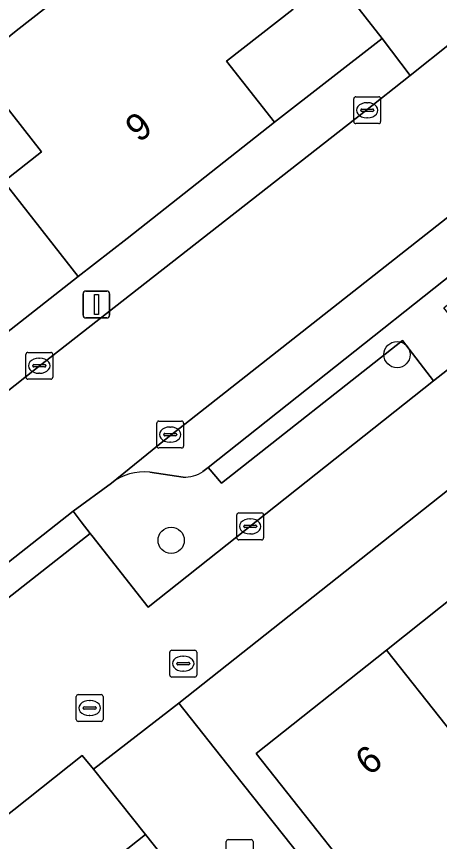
# Model space of a CAD drawing. Extents: x 157320 to 158835, y 386650 to 388491.
# Drawn here: x 157736 to 157751.75, y 387523.42 to 387554.12 of the extents above; entities that cross this region are included whole.
import ezdxf

# ---------------------------------------------------------------- set-up
doc = ezdxf.new("R2010")
doc.units = 0
for name, color, linetype in [('IMGEO_Boom', 7, 'Continuous'), ('IMGEO_Brandkraan', 7, 'Continuous'), ('IMGEO_Erf', 7, 'Continuous'), ('IMGEO_Groenvoorziening', 7, 'Continuous'), ('IMGEO_Hek', 7, 'Continuous'), ('IMGEO_Kolk', 7, 'Continuous'), ('IMGEO_Lichtmast', 7, 'Continuous'), ('IMGEO_Muur', 7, 'Continuous'), ('IMGEO_Pand', 7, 'Continuous'), ('IMGEO_Pand_nummerreeks', 7, 'Continuous'), ('IMGEO_Parkeervlak_open', 7, 'Continuous'), ('IMGEO_Rijbaan_lokaal_open', 7, 'Continuous'), ('IMGEO_Rioolput', 7, 'Continuous'), ('IMGEO_Voetpad_open', 7, 'Continuous')]:
    doc.layers.add(name, color=color, linetype=linetype)

msp = doc.modelspace()

# ---------------------------------------------------------------- linework, layer by layer
at = {"layer": 'IMGEO_Boom'}
for centre in [(157750.167, 387541.538), (157741.757, 387534.624)]:
    msp.add_circle(centre, 0.489, dxfattribs=at)
at = {"layer": 'IMGEO_Brandkraan'}
for p, q in [((157741.707, 387529.61), (157741.707, 387530.462)), ((157741.782, 387530.536), (157742.634, 387530.536)), ((157742.708, 387530.462), (157742.708, 387529.61)), ((157742.195, 387530.316), (157742.22, 387530.316)), ((157741.966, 387530.03), (157741.966, 387530.042)), ((157742.404, 387529.993), (157742.006, 387529.993)), ((157742.009, 387530.079), (157742.407, 387530.079)), ((157742.45, 387530.042), (157742.45, 387530.03)), ((157742.634, 387529.536), (157741.782, 387529.536)), ((157742.218, 387529.756), (157742.193, 387529.756))]:
    msp.add_line(p, q, dxfattribs=at)
for points in [[(157741.707, 387529.61), (157741.707, 387530.462)], [(157741.782, 387530.536), (157742.634, 387530.536)], [(157742.708, 387530.462), (157742.708, 387529.61)], [(157742.634, 387529.536), (157741.782, 387529.536)]]:
    msp.add_lwpolyline(points, dxfattribs=at)
for centre, radius, start, end in [((157741.784, 387530.46), 0.0765, 91.552, 178.448), ((157741.784, 387530.46), 0.0765, 91.552, 178.448), ((157742.632, 387530.46), 0.0765, 1.552, 88.448), ((157742.632, 387530.46), 0.0765, 1.552, 88.448), ((157742.006, 387530.039), 0.0403, 85.8775, 175.7526), ((157742.003, 387530.029), 0.0366, 178.938, 274.7102), ((157742.407, 387530.036), 0.043, 264.8664, 352.4533), ((157742.411, 387530.041), 0.0386, 1.7309, 96.639), ((157741.784, 387529.612), 0.0765, 181.552, 268.448), ((157741.784, 387529.612), 0.0765, 181.552, 268.448), ((157742.632, 387529.612), 0.0765, 271.552, 358.448), ((157742.632, 387529.612), 0.0765, 271.552, 358.448)]:
    msp.add_arc(centre, radius, start, end, dxfattribs=at)
for centre, major_axis, ratio, start_param, end_param in [((157742.194, 387530.036), (-0.387, 0.002), 0.722429, 4.712389, 7.853982), ((157742.219, 387530.036), (-0.39, 0.002), 0.717154, 1.570796, 4.712389)]:
    msp.add_ellipse(centre, major_axis=major_axis, ratio=ratio, start_param=start_param, end_param=end_param, dxfattribs=at)
at = {"layer": 'IMGEO_Erf'}
for points in [[(157728.437, 387585.765), (157721.779, 387580.526), (157723.598, 387578.214), (157725.367, 387579.606), (157726.042, 387580.137), (157729.403, 387575.865), (157732.748, 387571.614), (157736.08, 387567.379), (157739.424, 387563.129), (157742.762, 387558.887), (157746.294, 387554.397), (157743.821, 387552.451), (157745.607, 387550.181), (157749.611, 387553.306), (157746.726, 387556.998), (157730.809, 387577.363), (157731.431, 387580.114)], [(157819.244, 387513.872), (157824.278, 387517.873), (157829.287, 387521.854), (157827.412, 387524.212), (157792.348, 387568.39), (157742.039, 387528.565), (157744.071, 387526.007), (157755.546, 387511.564), (157757.331, 387512.983), (157759.693, 387514.861), (157761.245, 387516.095), (157763.827, 387518.148), (157766.927, 387514.234), (157764.333, 387512.18), (157762.786, 387510.955), (157760.42, 387509.082), (157758.638, 387507.671), (157762.365, 387502.98), (157760.625, 387501.492), (157769.911, 387489.771), (157777.254, 387480.504), (157788.46, 387489.409), (157801.788, 387500), (157809.599, 387506.206)], [(157754.969, 387519.263), (157752.733, 387522.137), (157750.15, 387520.087), (157744.928, 387526.688), (157749.769, 387530.534), (157754.47, 387534.268), (157759.163, 387537.996), (157763.855, 387541.724), (157768.549, 387545.452), (157773.398, 387549.304), (157776.507, 387545.389), (157778.656, 387542.68), (157781.084, 387539.619), (157776.243, 387535.777), (157776.104, 387535.667), (157771.603, 387531.978), (157769.114, 387535.108), (157764.419, 387531.383), (157765.844, 387529.59), (157761.145, 387525.864), (157756.438, 387522.13), (157757.263, 387521.1)]]:
    msp.add_lwpolyline(points, close=True, dxfattribs=at)
msp.add_lwpolyline([(157690.881, 387507.425), (157732.95, 387540.251), (157738.302, 387544.44), (157735.524, 387547.98), (157736.932, 387549.084), (157734.401, 387552.311), (157732.211, 387555.104)], dxfattribs=at)
at = {"layer": 'IMGEO_Groenvoorziening'}
for points in [[(157739.533, 387536.755), (157738.106, 387535.707), (157738.411, 387535.311), (157738.741, 387534.883), (157738.803, 387534.802), (157740.906, 387532.135), (157751.53, 387540.559), (157750.365, 387542.06), (157743.631, 387536.751), (157743.132, 387537.339), (157742.943, 387537.189)], [(157742.2, 387536.981), (157740.961, 387537.156)]]:
    msp.add_lwpolyline(points, dxfattribs=at)
for points in [[(157703.815, 387499.11), (157705.942, 387496.116), (157710.855, 387500), (157728.932, 387514.29), (157729.559, 387514.786), (157740.803, 387523.675), (157738.866, 387526.111), (157738.441, 387526.62), (157704.936, 387500)], [(157747.526, 387509.303), (157740.098, 387518.647), (157742.949, 387520.974), (157740.803, 387523.675), (157729.559, 387514.786), (157739.152, 387503.254)]]:
    msp.add_lwpolyline(points, close=True, dxfattribs=at)
for centre, radius, start, end in [((157742.258, 387538.207), 1.227, 267.3136, 303.9652), ((157740.737, 387535.21), 1.959, 83.4389, 127.9319)]:
    msp.add_arc(centre, radius, start, end, dxfattribs=at)
at = {"layer": 'IMGEO_Hek'}
msp.add_lwpolyline([(157740.803, 387523.675), (157729.559, 387514.786)], dxfattribs=at)
at = {"layer": 'IMGEO_Kolk'}
for p, q in [((157748.556, 387550.206), (157748.556, 387551.058)), ((157748.631, 387551.132), (157749.483, 387551.132)), ((157749.557, 387551.058), (157749.557, 387550.206)), ((157749.044, 387550.912), (157749.069, 387550.912)), ((157748.815, 387550.626), (157748.815, 387550.638)), ((157749.253, 387550.589), (157748.855, 387550.589)), ((157748.858, 387550.675), (157749.256, 387550.675)), ((157749.299, 387550.638), (157749.299, 387550.626)), ((157749.483, 387550.132), (157748.631, 387550.132)), ((157749.067, 387550.352), (157749.042, 387550.352)), ((157736.348, 387540.694), (157736.348, 387541.546)), ((157736.423, 387541.62), (157737.275, 387541.62)), ((157737.349, 387541.546), (157737.349, 387540.694)), ((157736.836, 387541.4), (157736.861, 387541.4)), ((157736.607, 387541.114), (157736.607, 387541.126)), ((157737.045, 387541.077), (157736.647, 387541.077)), ((157736.65, 387541.163), (157737.048, 387541.163)), ((157737.091, 387541.126), (157737.091, 387541.114)), ((157737.275, 387540.62), (157736.423, 387540.62)), ((157736.859, 387540.84), (157736.834, 387540.84)), ((157741.296, 387539.061), (157742.148, 387539.061)), ((157741.221, 387538.135), (157741.221, 387538.987)), ((157741.709, 387538.841), (157741.734, 387538.841)), ((157742.222, 387538.987), (157742.222, 387538.135)), ((157741.48, 387538.555), (157741.48, 387538.567)), ((157741.918, 387538.518), (157741.52, 387538.518)), ((157741.523, 387538.604), (157741.921, 387538.604)), ((157741.964, 387538.567), (157741.964, 387538.555)), ((157741.732, 387538.281), (157741.707, 387538.281)), ((157742.148, 387538.061), (157741.296, 387538.061)), ((157744.2, 387534.717), (157744.2, 387535.569)), ((157744.275, 387535.643), (157745.127, 387535.643)), ((157744.688, 387535.423), (157744.713, 387535.423)), ((157745.201, 387535.569), (157745.201, 387534.717)), ((157744.459, 387535.137), (157744.459, 387535.149)), ((157744.897, 387535.1), (157744.499, 387535.1)), ((157744.502, 387535.186), (157744.9, 387535.186)), ((157744.943, 387535.149), (157744.943, 387535.137)), ((157744.711, 387534.863), (157744.686, 387534.863)), ((157745.127, 387534.643), (157744.275, 387534.643)), ((157743.809, 387522.564), (157743.809, 387523.416)), ((157743.884, 387523.49), (157744.736, 387523.49)), ((157744.81, 387523.416), (157744.81, 387522.564))]:
    msp.add_line(p, q, dxfattribs=at)
for points in [[(157748.556, 387550.206), (157748.556, 387551.058)], [(157748.631, 387551.132), (157749.483, 387551.132)], [(157749.557, 387551.058), (157749.557, 387550.206)], [(157749.483, 387550.132), (157748.631, 387550.132)], [(157736.348, 387540.694), (157736.348, 387541.546)], [(157736.423, 387541.62), (157737.275, 387541.62)], [(157737.349, 387541.546), (157737.349, 387540.694)], [(157737.275, 387540.62), (157736.423, 387540.62)], [(157741.296, 387539.061), (157742.148, 387539.061)], [(157741.221, 387538.135), (157741.221, 387538.987)], [(157742.222, 387538.987), (157742.222, 387538.135)], [(157742.148, 387538.061), (157741.296, 387538.061)], [(157744.2, 387534.717), (157744.2, 387535.569)], [(157744.275, 387535.643), (157745.127, 387535.643)], [(157745.201, 387535.569), (157745.201, 387534.717)], [(157745.127, 387534.643), (157744.275, 387534.643)], [(157743.809, 387522.564), (157743.809, 387523.416)], [(157743.884, 387523.49), (157744.736, 387523.49)], [(157744.81, 387523.416), (157744.81, 387522.564)]]:
    msp.add_lwpolyline(points, dxfattribs=at)
for centre, radius, start, end in [((157748.633, 387551.056), 0.0765, 91.552, 178.448), ((157748.633, 387551.056), 0.0765, 91.552, 178.448), ((157749.481, 387551.056), 0.0765, 1.552, 88.448), ((157749.481, 387551.056), 0.0765, 1.552, 88.448), ((157748.855, 387550.635), 0.0403, 85.8775, 175.7526), ((157748.852, 387550.625), 0.0366, 178.938, 274.7102), ((157749.256, 387550.632), 0.043, 264.8664, 352.4533), ((157749.26, 387550.637), 0.0386, 1.7309, 96.639), ((157748.633, 387550.208), 0.0765, 181.552, 268.448), ((157748.633, 387550.208), 0.0765, 181.552, 268.448), ((157749.481, 387550.208), 0.0765, 271.552, 358.448), ((157749.481, 387550.208), 0.0765, 271.552, 358.448), ((157736.425, 387541.544), 0.0765, 91.552, 178.448), ((157736.425, 387541.544), 0.0765, 91.552, 178.448), ((157737.273, 387541.544), 0.0765, 1.552, 88.448), ((157737.273, 387541.544), 0.0765, 1.552, 88.448), ((157736.647, 387541.123), 0.0403, 85.8775, 175.7526), ((157736.644, 387541.113), 0.0366, 178.938, 274.7102), ((157737.048, 387541.12), 0.043, 264.8664, 352.4533), ((157737.052, 387541.125), 0.0386, 1.7309, 96.639), ((157736.425, 387540.696), 0.0765, 181.552, 268.448), ((157736.425, 387540.696), 0.0765, 181.552, 268.448), ((157737.273, 387540.696), 0.0765, 271.552, 358.448), ((157737.273, 387540.696), 0.0765, 271.552, 358.448), ((157741.298, 387538.985), 0.0765, 91.552, 178.448), ((157741.298, 387538.985), 0.0765, 91.552, 178.448), ((157742.146, 387538.985), 0.0765, 1.552, 88.448), ((157742.146, 387538.985), 0.0765, 1.552, 88.448), ((157741.52, 387538.564), 0.0403, 85.8775, 175.7526), ((157741.517, 387538.554), 0.0366, 178.938, 274.7102), ((157741.921, 387538.561), 0.043, 264.8664, 352.4533), ((157741.925, 387538.566), 0.0386, 1.7309, 96.639), ((157741.298, 387538.137), 0.0765, 181.552, 268.448), ((157741.298, 387538.137), 0.0765, 181.552, 268.448), ((157742.146, 387538.137), 0.0765, 271.552, 358.448), ((157742.146, 387538.137), 0.0765, 271.552, 358.448), ((157744.277, 387535.567), 0.0765, 91.552, 178.448), ((157744.277, 387535.567), 0.0765, 91.552, 178.448), ((157745.125, 387535.567), 0.0765, 1.552, 88.448), ((157745.125, 387535.567), 0.0765, 1.552, 88.448), ((157744.499, 387535.146), 0.0403, 85.8775, 175.7526), ((157744.496, 387535.136), 0.0366, 178.938, 274.7102), ((157744.9, 387535.143), 0.043, 264.8664, 352.4533), ((157744.904, 387535.148), 0.0386, 1.7309, 96.639), ((157744.277, 387534.719), 0.0765, 181.552, 268.448), ((157744.277, 387534.719), 0.0765, 181.552, 268.448), ((157745.125, 387534.719), 0.0765, 271.552, 358.448), ((157745.125, 387534.719), 0.0765, 271.552, 358.448), ((157743.886, 387523.414), 0.0765, 91.552, 178.448), ((157743.886, 387523.414), 0.0765, 91.552, 178.448), ((157744.734, 387523.414), 0.0765, 1.552, 88.448), ((157744.734, 387523.414), 0.0765, 1.552, 88.448)]:
    msp.add_arc(centre, radius, start, end, dxfattribs=at)
for centre, major_axis, ratio, start_param, end_param in [((157749.043, 387550.632), (-0.387, 0.002), 0.722429, 4.712389, 7.853982), ((157749.068, 387550.632), (-0.39, 0.002), 0.717154, 1.570796, 4.712389), ((157736.835, 387541.12), (-0.387, 0.002), 0.722429, 4.712389, 7.853982), ((157736.86, 387541.12), (-0.39, 0.002), 0.717154, 1.570796, 4.712389), ((157741.708, 387538.561), (-0.387, 0.002), 0.722429, 4.712389, 7.853982), ((157741.733, 387538.561), (-0.39, 0.002), 0.717154, 1.570796, 4.712389), ((157744.687, 387535.143), (-0.387, 0.002), 0.722429, 4.712389, 7.853982), ((157744.712, 387535.143), (-0.39, 0.002), 0.717154, 1.570796, 4.712389)]:
    msp.add_ellipse(centre, major_axis=major_axis, ratio=ratio, start_param=start_param, end_param=end_param, dxfattribs=at)
at = {"layer": 'IMGEO_Lichtmast'}
for p, q in [((157738.478, 387543.001), (157738.478, 387543.801)), ((157738.478, 387543.801), (157738.478, 387543.001)), ((157738.578, 387543.901), (157739.368, 387543.901)), ((157739.368, 387543.901), (157738.578, 387543.901)), ((157739.468, 387543.801), (157739.468, 387543.001)), ((157739.468, 387543.001), (157739.468, 387543.801)), ((157739.368, 387542.901), (157738.578, 387542.901)), ((157738.578, 387542.901), (157739.368, 387542.901))]:
    msp.add_line(p, q, dxfattribs=at)
msp.add_lwpolyline([(157738.898, 387543.776), (157739.048, 387543.776), (157739.048, 387543.026), (157738.898, 387543.026), (157738.898, 387543.776)], dxfattribs=at)
for centre, start, end in [((157738.578, 387543.801), 90, 180), ((157738.578, 387543.801), 90, 180), ((157739.368, 387543.801), 0, 90), ((157739.368, 387543.801), 360, 90), ((157738.578, 387543.001), 180, 270), ((157738.578, 387543.001), 180, 270), ((157739.368, 387543.001), 270, 0), ((157739.368, 387543.001), 270, 0)]:
    msp.add_arc(centre, 0.1, start, end, dxfattribs=at)
at = {"layer": 'IMGEO_Muur'}
msp.add_lwpolyline([(157744.071, 387526.007), (157755.546, 387511.564)], dxfattribs=at)
at = {"layer": 'IMGEO_Pand'}
for points in [[(157731.059, 387556.57), (157729.939, 387555.584), (157731.037, 387554.184), (157732.211, 387555.104), (157734.401, 387552.311), (157735.993, 387553.592), (157742.762, 387558.887), (157739.424, 387563.129)], [(157734.401, 387552.311), (157736.932, 387549.084), (157735.524, 387547.98), (157738.302, 387544.44), (157740.117, 387545.861), (157745.607, 387550.181), (157743.821, 387552.451), (157746.294, 387554.397), (157742.762, 387558.887), (157735.993, 387553.592)], [(157749.769, 387530.534), (157756.438, 387522.13), (157761.145, 387525.864), (157754.47, 387534.268)], [(157749.769, 387530.534), (157744.928, 387526.688), (157750.15, 387520.087), (157752.733, 387522.137), (157754.969, 387519.263), (157757.263, 387521.1), (157756.438, 387522.13)]]:
    msp.add_lwpolyline(points, close=True, dxfattribs=at)
at = {"layer": 'IMGEO_Parkeervlak_open'}
for points in [[(157758.189, 387551.567), (157755.146, 387549.153), (157752.579, 387547.065), (157741.509, 387538.353), (157739.533, 387536.755)], [(157742.943, 387537.189), (157743.132, 387537.339), (157756.999, 387548.33), (157757.135, 387548.437)], [(157740.961, 387537.156), (157742.2, 387536.981)]]:
    msp.add_lwpolyline(points, dxfattribs=at)
for centre, radius, start, end in [((157742.258, 387538.207), 1.227, 267.3136, 303.9652), ((157740.737, 387535.21), 1.959, 83.4389, 127.9319)]:
    msp.add_arc(centre, radius, start, end, dxfattribs=at)
at = {"layer": 'IMGEO_Rijbaan_lokaal_open'}
for points in [[(157753.272, 387553.05), (157752.394, 387553.414), (157752.186, 387553.14), (157750.654, 387551.925), (157748.929, 387550.558), (157736.667, 387540.966), (157734.138, 387538.975), (157729.283, 387535.274), (157720.481, 387528.275), (157705.883, 387516.885), (157692.28, 387506.153)], [(157723.417, 387524.199), (157732.871, 387531.591), (157738.106, 387535.707), (157739.533, 387536.755), (157741.509, 387538.353), (157752.579, 387547.065), (157755.146, 387549.153), (157758.189, 387551.567), (157758.315, 387551.667)]]:
    msp.add_lwpolyline(points, dxfattribs=at)
at = {"layer": 'IMGEO_Rioolput'}
for p, q in [((157738.225, 387527.959), (157738.225, 387528.811)), ((157738.3, 387528.885), (157739.152, 387528.885)), ((157738.713, 387528.665), (157738.738, 387528.665)), ((157739.226, 387528.811), (157739.226, 387527.959)), ((157738.484, 387528.379), (157738.484, 387528.391)), ((157738.922, 387528.342), (157738.524, 387528.342)), ((157738.527, 387528.428), (157738.925, 387528.428)), ((157738.968, 387528.391), (157738.968, 387528.379)), ((157738.736, 387528.105), (157738.711, 387528.105)), ((157739.152, 387527.885), (157738.3, 387527.885))]:
    msp.add_line(p, q, dxfattribs=at)
for points in [[(157738.225, 387527.959), (157738.225, 387528.811)], [(157738.3, 387528.885), (157739.152, 387528.885)], [(157739.226, 387528.811), (157739.226, 387527.959)], [(157739.152, 387527.885), (157738.3, 387527.885)]]:
    msp.add_lwpolyline(points, dxfattribs=at)
for centre, radius, start, end in [((157738.302, 387528.809), 0.0765, 91.552, 178.448), ((157738.302, 387528.809), 0.0765, 91.552, 178.448), ((157739.15, 387528.809), 0.0765, 1.552, 88.448), ((157739.15, 387528.809), 0.0765, 1.552, 88.448), ((157738.524, 387528.388), 0.0403, 85.8775, 175.7526), ((157738.521, 387528.378), 0.0366, 178.938, 274.7102), ((157738.925, 387528.385), 0.043, 264.8664, 352.4533), ((157738.929, 387528.39), 0.0386, 1.7309, 96.639), ((157738.302, 387527.961), 0.0765, 181.552, 268.448), ((157738.302, 387527.961), 0.0765, 181.552, 268.448), ((157739.15, 387527.961), 0.0765, 271.552, 358.448), ((157739.15, 387527.961), 0.0765, 271.552, 358.448)]:
    msp.add_arc(centre, radius, start, end, dxfattribs=at)
for centre, major_axis, ratio, start_param, end_param in [((157738.712, 387528.385), (-0.387, 0.002), 0.722429, 4.712389, 7.853982), ((157738.737, 387528.385), (-0.39, 0.002), 0.717154, 1.570796, 4.712389)]:
    msp.add_ellipse(centre, major_axis=major_axis, ratio=ratio, start_param=start_param, end_param=end_param, dxfattribs=at)
at = {"layer": 'IMGEO_Voetpad_open'}
for points in [[(157714.825, 387618.222), (157714.525, 387618.81), (157713.606, 387618.322), (157711.124, 387622.997), (157710.561, 387622.698), (157710.003, 387622.401), (157712.088, 387618.361), (157711.546, 387618.057), (157712.78, 387615.384), (157715.302, 387610.401), (157719.417, 387602.787), (157727.739, 387587.082), (157728.437, 387585.765), (157731.431, 387580.114), (157730.809, 387577.363), (157746.726, 387556.998), (157749.611, 387553.306), (157750.654, 387551.925), (157752.186, 387553.14), (157752.394, 387553.414), (157752.798, 387553.945)], [(157761.544, 387555.262), (157762.004, 387553.788), (157761.12, 387553.441), (157763.733, 387550.236), (157753.086, 387541.793), (157751.53, 387540.559), (157740.906, 387532.135), (157738.803, 387534.802), (157738.741, 387534.883), (157733.507, 387530.768), (157733.522, 387530.749), (157735.667, 387528.041), (157700.195, 387500), (157693.756, 387494.91), (157692.652, 387494.004), (157694.258, 387491.516), (157695.265, 387492.316), (157700.679, 387496.618), (157703.815, 387499.11), (157704.936, 387500), (157738.441, 387526.62), (157738.866, 387526.111), (157742.039, 387528.565), (157792.348, 387568.39)], [(157729.283, 387535.274), (157728.98, 387535.671), (157733.835, 387539.372), (157734.138, 387538.975), (157736.667, 387540.966), (157748.929, 387550.558), (157750.654, 387551.925), (157749.611, 387553.306), (157745.607, 387550.181), (157740.117, 387545.861), (157738.302, 387544.44), (157732.95, 387540.251), (157690.881, 387507.425)]]:
    msp.add_lwpolyline(points, dxfattribs=at)
for points in [[(157743.132, 387537.339), (157743.631, 387536.751), (157750.365, 387542.06), (157751.53, 387540.559), (157753.086, 387541.793), (157751.905, 387543.275), (157757.453, 387547.729), (157756.999, 387548.33)], [(157733.507, 387530.768), (157738.741, 387534.883), (157738.411, 387535.311), (157738.106, 387535.707), (157732.871, 387531.591), (157733.177, 387531.195)], [(157759.323, 387500.378), (157760.625, 387501.492), (157762.365, 387502.98), (157758.638, 387507.671), (157755.546, 387511.564), (157744.071, 387526.007), (157742.039, 387528.565), (157738.866, 387526.111), (157740.803, 387523.675), (157742.949, 387520.974), (157750.512, 387511.46)]]:
    msp.add_lwpolyline(points, close=True, dxfattribs=at)

# ---------------------------------------------------------------- texts
at = {"layer": 'IMGEO_Pand_nummerreeks'}
for s, rotation, p in [('9', 38.1638, (157740.558, 387549.399)), ('6', 38.4629, (157749.125, 387525.833))]:
    msp.add_text(s, height=1, rotation=rotation, dxfattribs=at).set_placement(p)

doc.saveas('drawing.dxf')
